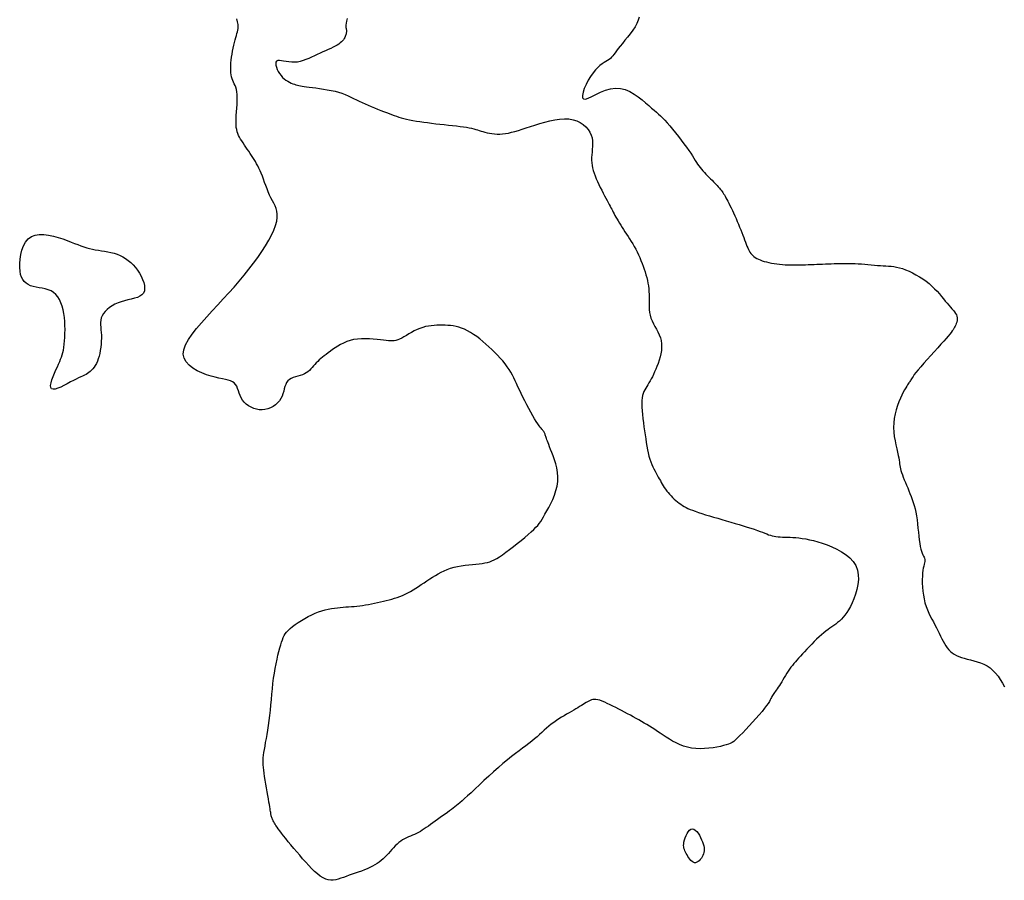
# Model space of a CAD drawing. Header units: millimetres. Extents: x 32690613 to 32693367, y 5343692 to 5344708.
# Tile 962 of 1009: x 32693182 to 32693203, y 5344597 to 5344615. Entities that reach past the tile are written whole.
import ezdxf

# ---------------------------------------------------------------- set-up
doc = ezdxf.new("R2010")
doc.units = ezdxf.units.MM
doc.header["$LTSCALE"] = 20
doc.layers.add('02-DGM_HL_491.00', color=62, linetype='Continuous')

msp = doc.modelspace()

# ---------------------------------------------------------------- linework, layer by layer
at = {"layer": '02-DGM_HL_491.00', "elevation": 491, "flags": 128}
for points in [[(32693188.809, 5344615.471), (32693188.796, 5344615.414), (32693188.787, 5344615.368), (32693188.783, 5344615.33), (32693188.782, 5344615.301), (32693188.783, 5344615.277), (32693188.786, 5344615.257), (32693188.79, 5344615.24), (32693188.793, 5344615.225), (32693188.795, 5344615.209), (32693188.795, 5344615.192), (32693188.795, 5344615.175), (32693188.792, 5344615.157), (32693188.789, 5344615.138), (32693188.784, 5344615.119), (32693188.777, 5344615.099), (32693188.768, 5344615.078), (32693188.757, 5344615.056), (32693188.744, 5344615.034), (32693188.729, 5344615.011), (32693188.71, 5344614.988), (32693188.687, 5344614.964), (32693188.66, 5344614.94), (32693188.629, 5344614.916), (32693188.592, 5344614.892), (32693188.55, 5344614.869), (32693188.504, 5344614.845), (32693188.453, 5344614.821), (32693188.398, 5344614.796), (32693188.341, 5344614.771), (32693188.282, 5344614.745), (32693188.221, 5344614.719), (32693188.16, 5344614.691), (32693188.098, 5344614.662), (32693188.037, 5344614.633), (32693187.975, 5344614.605), (32693187.914, 5344614.579), (32693187.852, 5344614.556), (32693187.79, 5344614.538), (32693187.728, 5344614.525), (32693187.666, 5344614.519), (32693187.603, 5344614.52), (32693187.542, 5344614.526), (32693187.483, 5344614.536), (32693187.428, 5344614.546), (32693187.379, 5344614.554), (32693187.336, 5344614.559), (32693187.301, 5344614.556), (32693187.276, 5344614.545), (32693187.261, 5344614.523), (32693187.256, 5344614.492), (32693187.259, 5344614.454), (32693187.27, 5344614.411), (32693187.288, 5344614.365), (32693187.312, 5344614.318), (32693187.34, 5344614.272), (32693187.371, 5344614.229), (32693187.405, 5344614.191), (32693187.441, 5344614.158), (32693187.478, 5344614.13), (32693187.516, 5344614.106), (32693187.554, 5344614.085), (32693187.591, 5344614.067), (32693187.628, 5344614.053), (32693187.662, 5344614.04), (32693187.695, 5344614.03), (32693187.727, 5344614.021), (32693187.76, 5344614.014), (32693187.796, 5344614.007), (32693187.834, 5344614.001), (32693187.878, 5344613.995), (32693187.929, 5344613.988), (32693187.987, 5344613.981), (32693188.054, 5344613.972), (32693188.129, 5344613.962), (32693188.209, 5344613.951), (32693188.293, 5344613.938), (32693188.379, 5344613.923), (32693188.464, 5344613.906), (32693188.547, 5344613.888), (32693188.625, 5344613.867), (32693188.698, 5344613.844), (32693188.766, 5344613.818), (32693188.831, 5344613.792), (32693188.892, 5344613.763), (32693188.952, 5344613.734), (32693189.012, 5344613.704), (32693189.072, 5344613.674), (32693189.134, 5344613.644), (32693189.2, 5344613.613), (32693189.267, 5344613.584), (32693189.336, 5344613.555), (32693189.405, 5344613.526), (32693189.473, 5344613.499), (32693189.54, 5344613.473), (32693189.604, 5344613.448), (32693189.666, 5344613.424), (32693189.723, 5344613.403), (32693189.777, 5344613.382), (32693189.83, 5344613.363), (32693189.881, 5344613.345), (32693189.934, 5344613.328), (32693189.987, 5344613.312), (32693190.044, 5344613.297), (32693190.105, 5344613.283), (32693190.17, 5344613.269), (32693190.241, 5344613.255), (32693190.316, 5344613.242), (32693190.394, 5344613.229), (32693190.476, 5344613.217), (32693190.561, 5344613.206), (32693190.649, 5344613.195), (32693190.739, 5344613.184), (32693190.83, 5344613.174), (32693190.922, 5344613.164), (32693191.013, 5344613.155), (32693191.102, 5344613.145), (32693191.187, 5344613.136), (32693191.268, 5344613.126), (32693191.342, 5344613.116), (32693191.409, 5344613.106), (32693191.468, 5344613.095), (32693191.52, 5344613.084), (32693191.566, 5344613.072), (32693191.608, 5344613.06), (32693191.647, 5344613.048), (32693191.685, 5344613.036), (32693191.724, 5344613.023), (32693191.765, 5344613.011), (32693191.809, 5344612.999), (32693191.856, 5344612.987), (32693191.906, 5344612.977), (32693191.959, 5344612.968), (32693192.014, 5344612.962), (32693192.072, 5344612.958), (32693192.132, 5344612.958), (32693192.193, 5344612.961), (32693192.256, 5344612.969), (32693192.322, 5344612.98), (32693192.39, 5344612.996), (32693192.462, 5344613.015), (32693192.538, 5344613.037), (32693192.619, 5344613.062), (32693192.706, 5344613.09), (32693192.798, 5344613.12), (32693192.898, 5344613.152), (32693193.002, 5344613.185), (32693193.11, 5344613.217), (32693193.219, 5344613.245), (32693193.328, 5344613.267), (32693193.434, 5344613.283), (32693193.538, 5344613.29), (32693193.635, 5344613.286), (32693193.726, 5344613.271), (32693193.808, 5344613.244), (32693193.883, 5344613.208), (32693193.949, 5344613.163), (32693194.007, 5344613.112), (32693194.055, 5344613.057), (32693194.093, 5344612.997), (32693194.121, 5344612.936), (32693194.14, 5344612.874), (32693194.15, 5344612.812), (32693194.153, 5344612.75), (32693194.15, 5344612.689), (32693194.145, 5344612.627), (32693194.139, 5344612.567), (32693194.133, 5344612.507), (32693194.129, 5344612.448), (32693194.128, 5344612.39), (32693194.132, 5344612.334), (32693194.14, 5344612.277), (32693194.151, 5344612.221), (32693194.166, 5344612.164), (32693194.184, 5344612.107), (32693194.205, 5344612.048), (32693194.23, 5344611.987), (32693194.258, 5344611.925), (32693194.288, 5344611.861), (32693194.319, 5344611.798), (32693194.351, 5344611.735), (32693194.383, 5344611.674), (32693194.414, 5344611.615), (32693194.443, 5344611.561), (32693194.469, 5344611.511), (32693194.493, 5344611.466), (32693194.514, 5344611.426), (32693194.533, 5344611.39), (32693194.55, 5344611.356), (32693194.567, 5344611.324), (32693194.583, 5344611.292), (32693194.6, 5344611.26), (32693194.619, 5344611.226), (32693194.639, 5344611.189), (32693194.661, 5344611.151), (32693194.685, 5344611.11), (32693194.71, 5344611.067), (32693194.737, 5344611.023), (32693194.765, 5344610.977), (32693194.795, 5344610.929), (32693194.825, 5344610.881), (32693194.857, 5344610.832), (32693194.89, 5344610.782), (32693194.924, 5344610.73), (32693194.958, 5344610.678), (32693194.991, 5344610.624), (32693195.025, 5344610.569), (32693195.058, 5344610.513), (32693195.09, 5344610.455), (32693195.121, 5344610.395), (32693195.15, 5344610.334), (32693195.179, 5344610.272), (32693195.205, 5344610.209), (32693195.231, 5344610.146), (32693195.254, 5344610.083), (32693195.276, 5344610.02), (32693195.296, 5344609.958), (32693195.314, 5344609.896), (32693195.33, 5344609.835), (32693195.344, 5344609.775), (32693195.356, 5344609.715), (32693195.366, 5344609.655), (32693195.373, 5344609.594), (32693195.378, 5344609.532), (32693195.381, 5344609.47), (32693195.382, 5344609.406), (32693195.382, 5344609.341), (32693195.381, 5344609.276), (32693195.382, 5344609.21), (32693195.385, 5344609.145), (32693195.392, 5344609.08), (32693195.403, 5344609.016), (32693195.421, 5344608.954), (32693195.445, 5344608.893), (32693195.474, 5344608.833), (32693195.506, 5344608.773), (32693195.54, 5344608.714), (32693195.572, 5344608.654), (32693195.602, 5344608.593), (32693195.626, 5344608.529), (32693195.644, 5344608.464), (32693195.653, 5344608.395), (32693195.654, 5344608.325), (32693195.648, 5344608.253), (32693195.636, 5344608.181), (32693195.619, 5344608.109), (32693195.599, 5344608.039), (32693195.577, 5344607.97), (32693195.552, 5344607.905), (32693195.527, 5344607.843), (32693195.502, 5344607.785), (32693195.477, 5344607.731), (32693195.452, 5344607.68), (32693195.427, 5344607.632), (32693195.402, 5344607.587), (32693195.377, 5344607.545), (32693195.353, 5344607.506), (32693195.33, 5344607.468), (32693195.308, 5344607.432), (32693195.287, 5344607.395), (32693195.269, 5344607.357), (32693195.253, 5344607.316), (32693195.239, 5344607.27), (32693195.23, 5344607.219), (32693195.224, 5344607.16), (32693195.222, 5344607.093), (32693195.224, 5344607.019), (32693195.229, 5344606.94), (32693195.237, 5344606.855), (32693195.247, 5344606.768), (32693195.258, 5344606.679), (32693195.27, 5344606.589), (32693195.282, 5344606.5), (32693195.295, 5344606.413), (32693195.307, 5344606.329), (32693195.319, 5344606.247), (32693195.332, 5344606.169), (32693195.346, 5344606.093), (32693195.361, 5344606.022), (32693195.378, 5344605.954), (32693195.396, 5344605.89), (32693195.417, 5344605.83), (32693195.439, 5344605.774), (32693195.462, 5344605.722), (32693195.486, 5344605.673), (32693195.511, 5344605.626), (32693195.535, 5344605.582), (32693195.559, 5344605.539), (32693195.582, 5344605.498), (32693195.604, 5344605.458), (32693195.626, 5344605.419), (32693195.647, 5344605.38), (32693195.668, 5344605.342), (32693195.69, 5344605.305), (32693195.713, 5344605.268), (32693195.738, 5344605.231), (32693195.765, 5344605.194), (32693195.794, 5344605.158), (32693195.826, 5344605.122), (32693195.859, 5344605.087), (32693195.894, 5344605.052), (32693195.93, 5344605.019), (32693195.966, 5344604.988), (32693196.002, 5344604.958), (32693196.038, 5344604.93), (32693196.073, 5344604.904), (32693196.109, 5344604.88), (32693196.146, 5344604.858), (32693196.185, 5344604.837), (32693196.227, 5344604.816), (32693196.275, 5344604.795), (32693196.327, 5344604.774), (32693196.387, 5344604.752), (32693196.454, 5344604.729), (32693196.528, 5344604.704), (32693196.608, 5344604.679), (32693196.693, 5344604.653), (32693196.782, 5344604.627), (32693196.874, 5344604.6), (32693196.968, 5344604.572), (32693197.062, 5344604.545), (32693197.157, 5344604.517), (32693197.251, 5344604.49), (32693197.343, 5344604.463), (32693197.432, 5344604.436), (32693197.516, 5344604.41), (32693197.596, 5344604.385), (32693197.67, 5344604.361), (32693197.738, 5344604.337), (32693197.797, 5344604.316), (32693197.85, 5344604.295), (32693197.898, 5344604.276), (32693197.942, 5344604.259), (32693197.983, 5344604.244), (32693198.022, 5344604.23), (32693198.061, 5344604.219), (32693198.101, 5344604.21), (32693198.143, 5344604.203), (32693198.188, 5344604.199), (32693198.235, 5344604.195), (32693198.284, 5344604.193), (32693198.337, 5344604.191), (32693198.392, 5344604.19), (32693198.45, 5344604.187), (32693198.511, 5344604.184), (32693198.575, 5344604.18), (32693198.643, 5344604.173), (32693198.715, 5344604.164), (32693198.792, 5344604.151), (32693198.873, 5344604.135), (32693198.959, 5344604.115), (32693199.051, 5344604.09), (32693199.15, 5344604.059), (32693199.254, 5344604.022), (32693199.361, 5344603.979), (32693199.468, 5344603.93), (32693199.571, 5344603.873), (32693199.667, 5344603.809), (32693199.753, 5344603.738), (32693199.825, 5344603.658), (32693199.88, 5344603.571), (32693199.916, 5344603.475), (32693199.933, 5344603.372), (32693199.935, 5344603.266), (32693199.924, 5344603.159), (32693199.903, 5344603.052), (32693199.873, 5344602.949), (32693199.839, 5344602.851), (32693199.801, 5344602.761), (32693199.762, 5344602.681), (32693199.723, 5344602.611), (32693199.684, 5344602.549), (32693199.644, 5344602.495), (32693199.605, 5344602.447), (32693199.565, 5344602.404), (32693199.524, 5344602.366), (32693199.484, 5344602.332), (32693199.443, 5344602.3), (32693199.403, 5344602.27), (32693199.361, 5344602.241), (32693199.318, 5344602.211), (32693199.275, 5344602.18), (32693199.229, 5344602.146), (32693199.182, 5344602.109), (32693199.133, 5344602.068), (32693199.081, 5344602.022), (32693199.028, 5344601.972), (32693198.974, 5344601.918), (32693198.92, 5344601.863), (32693198.867, 5344601.808), (32693198.815, 5344601.753), (32693198.765, 5344601.699), (32693198.718, 5344601.649), (32693198.675, 5344601.602), (32693198.635, 5344601.558), (32693198.598, 5344601.517), (32693198.564, 5344601.478), (32693198.531, 5344601.439), (32693198.499, 5344601.4), (32693198.469, 5344601.36), (32693198.439, 5344601.318), (32693198.41, 5344601.274), (32693198.381, 5344601.228), (32693198.352, 5344601.182), (32693198.323, 5344601.135), (32693198.295, 5344601.088), (32693198.268, 5344601.044), (32693198.242, 5344601.001), (32693198.217, 5344600.962), (32693198.193, 5344600.926), (32693198.17, 5344600.894), (32693198.149, 5344600.865), (32693198.129, 5344600.839), (32693198.111, 5344600.814), (32693198.094, 5344600.791), (32693198.08, 5344600.769), (32693198.067, 5344600.748), (32693198.056, 5344600.726), (32693198.046, 5344600.703), (32693198.034, 5344600.678), (32693198.019, 5344600.649), (32693197.999, 5344600.615), (32693197.973, 5344600.574), (32693197.939, 5344600.526), (32693197.894, 5344600.468), (32693197.839, 5344600.401), (32693197.775, 5344600.327), (32693197.705, 5344600.247), (32693197.632, 5344600.165), (32693197.558, 5344600.084), (32693197.485, 5344600.007), (32693197.418, 5344599.936), (32693197.358, 5344599.873), (32693197.306, 5344599.822), (32693197.263, 5344599.781), (32693197.224, 5344599.748), (32693197.187, 5344599.722), (32693197.149, 5344599.702), (32693197.107, 5344599.685), (32693197.06, 5344599.67), (32693197.003, 5344599.655), (32693196.936, 5344599.64), (32693196.859, 5344599.625), (32693196.774, 5344599.61), (32693196.683, 5344599.599), (32693196.589, 5344599.591), (32693196.493, 5344599.588), (32693196.397, 5344599.591), (32693196.303, 5344599.601), (32693196.214, 5344599.62), (32693196.128, 5344599.646), (32693196.046, 5344599.678), (32693195.968, 5344599.715), (32693195.893, 5344599.756), (32693195.822, 5344599.798), (32693195.753, 5344599.841), (32693195.688, 5344599.884), (32693195.625, 5344599.926), (32693195.564, 5344599.965), (32693195.505, 5344600.004), (32693195.447, 5344600.041), (32693195.39, 5344600.077), (32693195.333, 5344600.112), (32693195.276, 5344600.147), (32693195.217, 5344600.182), (32693195.158, 5344600.216), (32693195.098, 5344600.249), (32693195.036, 5344600.283), (32693194.974, 5344600.317), (32693194.911, 5344600.35), (32693194.848, 5344600.384), (32693194.784, 5344600.417), (32693194.72, 5344600.45), (32693194.657, 5344600.483), (32693194.594, 5344600.516), (32693194.532, 5344600.546), (32693194.472, 5344600.575), (32693194.415, 5344600.601), (32693194.361, 5344600.623), (32693194.311, 5344600.641), (32693194.265, 5344600.653), (32693194.225, 5344600.66), (32693194.188, 5344600.662), (32693194.155, 5344600.658), (32693194.125, 5344600.651), (32693194.096, 5344600.64), (32693194.068, 5344600.626), (32693194.04, 5344600.61), (32693194.01, 5344600.591), (32693193.978, 5344600.572), (32693193.945, 5344600.551), (32693193.909, 5344600.528), (32693193.87, 5344600.505), (32693193.829, 5344600.48), (32693193.786, 5344600.454), (32693193.74, 5344600.427), (32693193.691, 5344600.398), (32693193.64, 5344600.369), (32693193.587, 5344600.338), (32693193.531, 5344600.306), (32693193.475, 5344600.272), (32693193.419, 5344600.237), (32693193.363, 5344600.2), (32693193.307, 5344600.162), (32693193.253, 5344600.122), (32693193.201, 5344600.08), (32693193.15, 5344600.036), (32693193.099, 5344599.991), (32693193.049, 5344599.944), (32693192.997, 5344599.897), (32693192.944, 5344599.849), (32693192.888, 5344599.8), (32693192.83, 5344599.751), (32693192.767, 5344599.701), (32693192.7, 5344599.65), (32693192.629, 5344599.598), (32693192.554, 5344599.542), (32693192.474, 5344599.481), (32693192.388, 5344599.416), (32693192.298, 5344599.344), (32693192.202, 5344599.265), (32693192.102, 5344599.179), (32693191.997, 5344599.086), (32693191.892, 5344598.991), (32693191.788, 5344598.895), (32693191.688, 5344598.802), (32693191.594, 5344598.713), (32693191.507, 5344598.632), (32693191.431, 5344598.561), (32693191.366, 5344598.502), (32693191.312, 5344598.453), (32693191.266, 5344598.413), (32693191.226, 5344598.379), (32693191.189, 5344598.35), (32693191.155, 5344598.323), (32693191.119, 5344598.297), (32693191.081, 5344598.269), (32693191.038, 5344598.238), (32693190.991, 5344598.204), (32693190.94, 5344598.168), (32693190.888, 5344598.13), (32693190.834, 5344598.091), (32693190.78, 5344598.052), (32693190.727, 5344598.013), (32693190.675, 5344597.975), (32693190.626, 5344597.94), (32693190.578, 5344597.906), (32693190.533, 5344597.874), (32693190.489, 5344597.844), (32693190.445, 5344597.816), (32693190.403, 5344597.79), (32693190.36, 5344597.766), (32693190.318, 5344597.744), (32693190.275, 5344597.724), (32693190.231, 5344597.706), (32693190.188, 5344597.688), (32693190.144, 5344597.67), (32693190.101, 5344597.651), (32693190.058, 5344597.63), (32693190.016, 5344597.606), (32693189.975, 5344597.579), (32693189.935, 5344597.548), (32693189.896, 5344597.513), (32693189.858, 5344597.475), (32693189.82, 5344597.435), (32693189.782, 5344597.393), (32693189.745, 5344597.352), (32693189.707, 5344597.31), (32693189.669, 5344597.269), (32693189.631, 5344597.23), (32693189.591, 5344597.193), (32693189.55, 5344597.157), (32693189.507, 5344597.123), (32693189.462, 5344597.091), (32693189.413, 5344597.06), (32693189.362, 5344597.031), (32693189.307, 5344597.003), (32693189.247, 5344596.976), (32693189.185, 5344596.951), (32693189.12, 5344596.926), (32693189.053, 5344596.903), (32693188.986, 5344596.88), (32693188.92, 5344596.857), (32693188.854, 5344596.835), (32693188.791, 5344596.812), (32693188.731, 5344596.79), (32693188.673, 5344596.769), (32693188.618, 5344596.75), (32693188.563, 5344596.736), (32693188.509, 5344596.728), (32693188.455, 5344596.726), (32693188.4, 5344596.733), (32693188.343, 5344596.751), (32693188.285, 5344596.779), (32693188.225, 5344596.818), (32693188.164, 5344596.865), (32693188.101, 5344596.921), (32693188.037, 5344596.983), (32693187.973, 5344597.05), (32693187.908, 5344597.121), (32693187.842, 5344597.195), (32693187.777, 5344597.27), (32693187.712, 5344597.346), (32693187.649, 5344597.421), (32693187.588, 5344597.495), (32693187.53, 5344597.566), (32693187.476, 5344597.633), (32693187.427, 5344597.695), (32693187.383, 5344597.752), (32693187.345, 5344597.802), (32693187.312, 5344597.845), (32693187.284, 5344597.883), (32693187.261, 5344597.916), (32693187.242, 5344597.946), (32693187.226, 5344597.971), (32693187.212, 5344597.995), (32693187.201, 5344598.016), (32693187.191, 5344598.036), (32693187.183, 5344598.054), (32693187.176, 5344598.073), (32693187.17, 5344598.09), (32693187.165, 5344598.107), (32693187.16, 5344598.125), (32693187.156, 5344598.142), (32693187.153, 5344598.16), (32693187.15, 5344598.178), (32693187.146, 5344598.199), (32693187.143, 5344598.223), (32693187.138, 5344598.25), (32693187.133, 5344598.284), (32693187.127, 5344598.324), (32693187.119, 5344598.372), (32693187.109, 5344598.429), (32693187.098, 5344598.496), (32693187.084, 5344598.571), (32693187.07, 5344598.651), (32693187.056, 5344598.735), (32693187.041, 5344598.82), (32693187.027, 5344598.903), (32693187.014, 5344598.983), (32693187.003, 5344599.056), (32693186.994, 5344599.122), (32693186.987, 5344599.181), (32693186.983, 5344599.236), (32693186.981, 5344599.287), (32693186.981, 5344599.338), (32693186.984, 5344599.39), (32693186.99, 5344599.445), (32693186.998, 5344599.505), (32693187.009, 5344599.571), (32693187.023, 5344599.644), (32693187.037, 5344599.723), (32693187.053, 5344599.808), (32693187.07, 5344599.898), (32693187.086, 5344599.994), (32693187.102, 5344600.095), (32693187.116, 5344600.201), (32693187.129, 5344600.31), (32693187.141, 5344600.424), (32693187.151, 5344600.539), (32693187.162, 5344600.656), (32693187.172, 5344600.774), (32693187.184, 5344600.891), (32693187.196, 5344601.007), (32693187.21, 5344601.12), (32693187.227, 5344601.23), (32693187.245, 5344601.336), (32693187.264, 5344601.437), (32693187.284, 5344601.533), (32693187.305, 5344601.623), (32693187.325, 5344601.706), (32693187.345, 5344601.782), (32693187.364, 5344601.849), (32693187.382, 5344601.908), (32693187.4, 5344601.96), (32693187.418, 5344602.006), (32693187.44, 5344602.048), (32693187.464, 5344602.087), (32693187.494, 5344602.125), (32693187.53, 5344602.162), (32693187.573, 5344602.202), (32693187.624, 5344602.244), (32693187.682, 5344602.288), (32693187.747, 5344602.333), (32693187.816, 5344602.378), (32693187.888, 5344602.422), (32693187.963, 5344602.464), (32693188.039, 5344602.502), (32693188.114, 5344602.536), (32693188.188, 5344602.565), (32693188.26, 5344602.589), (32693188.33, 5344602.608), (32693188.399, 5344602.624), (32693188.467, 5344602.636), (32693188.532, 5344602.646), (32693188.597, 5344602.654), (32693188.66, 5344602.661), (32693188.722, 5344602.666), (32693188.782, 5344602.671), (32693188.842, 5344602.675), (32693188.902, 5344602.68), (32693188.962, 5344602.685), (32693189.022, 5344602.691), (32693189.083, 5344602.697), (32693189.145, 5344602.705), (32693189.209, 5344602.715), (32693189.273, 5344602.726), (32693189.339, 5344602.738), (32693189.404, 5344602.752), (32693189.47, 5344602.766), (32693189.535, 5344602.781), (32693189.599, 5344602.796), (32693189.661, 5344602.812), (32693189.723, 5344602.827), (32693189.782, 5344602.844), (32693189.841, 5344602.861), (32693189.899, 5344602.88), (32693189.956, 5344602.9), (32693190.013, 5344602.923), (32693190.07, 5344602.948), (32693190.128, 5344602.976), (32693190.186, 5344603.008), (32693190.245, 5344603.043), (32693190.304, 5344603.08), (32693190.364, 5344603.119), (32693190.424, 5344603.159), (32693190.485, 5344603.199), (32693190.546, 5344603.24), (32693190.607, 5344603.28), (32693190.668, 5344603.32), (32693190.73, 5344603.358), (32693190.792, 5344603.394), (32693190.856, 5344603.428), (32693190.922, 5344603.459), (32693190.99, 5344603.488), (32693191.062, 5344603.513), (32693191.136, 5344603.535), (32693191.214, 5344603.552), (32693191.295, 5344603.567), (32693191.376, 5344603.579), (32693191.457, 5344603.588), (32693191.537, 5344603.596), (32693191.613, 5344603.604), (32693191.684, 5344603.611), (32693191.75, 5344603.619), (32693191.809, 5344603.629), (32693191.863, 5344603.64), (32693191.913, 5344603.655), (32693191.962, 5344603.673), (32693192.012, 5344603.697), (32693192.065, 5344603.726), (32693192.124, 5344603.763), (32693192.189, 5344603.807), (32693192.263, 5344603.86), (32693192.343, 5344603.919), (32693192.427, 5344603.984), (32693192.513, 5344604.051), (32693192.597, 5344604.118), (32693192.678, 5344604.185), (32693192.753, 5344604.248), (32693192.818, 5344604.306), (32693192.874, 5344604.357), (32693192.919, 5344604.404), (32693192.958, 5344604.447), (32693192.991, 5344604.489), (32693193.022, 5344604.532), (32693193.051, 5344604.579), (32693193.082, 5344604.631), (32693193.116, 5344604.691), (32693193.155, 5344604.759), (32693193.197, 5344604.836), (32693193.241, 5344604.92), (32693193.283, 5344605.01), (32693193.321, 5344605.104), (32693193.354, 5344605.202), (32693193.378, 5344605.302), (32693193.393, 5344605.402), (32693193.396, 5344605.502), (32693193.388, 5344605.6), (32693193.372, 5344605.696), (32693193.349, 5344605.788), (32693193.323, 5344605.875), (32693193.294, 5344605.956), (32693193.266, 5344606.031), (32693193.239, 5344606.097), (32693193.217, 5344606.154), (32693193.198, 5344606.203), (32693193.182, 5344606.244), (32693193.169, 5344606.28), (32693193.158, 5344606.31), (32693193.149, 5344606.335), (32693193.142, 5344606.358), (32693193.135, 5344606.378), (32693193.129, 5344606.396), (32693193.123, 5344606.414), (32693193.117, 5344606.43), (32693193.111, 5344606.445), (32693193.105, 5344606.459), (32693193.098, 5344606.473), (32693193.09, 5344606.486), (32693193.081, 5344606.498), (32693193.071, 5344606.51), (32693193.059, 5344606.523), (32693193.045, 5344606.539), (32693193.029, 5344606.559), (32693193.009, 5344606.583), (32693192.986, 5344606.615), (32693192.959, 5344606.654), (32693192.927, 5344606.703), (32693192.89, 5344606.763), (32693192.85, 5344606.831), (32693192.808, 5344606.906), (32693192.763, 5344606.986), (32693192.719, 5344607.069), (32693192.675, 5344607.153), (32693192.633, 5344607.236), (32693192.594, 5344607.316), (32693192.56, 5344607.391), (32693192.528, 5344607.462), (32693192.498, 5344607.529), (32693192.469, 5344607.593), (32693192.44, 5344607.655), (32693192.409, 5344607.716), (32693192.376, 5344607.776), (32693192.338, 5344607.837), (32693192.296, 5344607.898), (32693192.249, 5344607.961), (32693192.197, 5344608.023), (32693192.143, 5344608.086), (32693192.085, 5344608.148), (32693192.024, 5344608.21), (32693191.961, 5344608.272), (32693191.897, 5344608.332), (32693191.831, 5344608.391), (32693191.764, 5344608.447), (32693191.697, 5344608.502), (32693191.629, 5344608.553), (32693191.562, 5344608.6), (32693191.495, 5344608.642), (32693191.43, 5344608.68), (32693191.365, 5344608.712), (32693191.302, 5344608.737), (32693191.241, 5344608.758), (32693191.18, 5344608.773), (32693191.121, 5344608.784), (32693191.061, 5344608.791), (32693191.003, 5344608.796), (32693190.943, 5344608.798), (32693190.884, 5344608.799), (32693190.824, 5344608.799), (32693190.763, 5344608.798), (32693190.702, 5344608.795), (32693190.641, 5344608.789), (32693190.579, 5344608.781), (32693190.517, 5344608.769), (32693190.456, 5344608.753), (32693190.394, 5344608.732), (32693190.332, 5344608.706), (32693190.272, 5344608.677), (32693190.212, 5344608.645), (32693190.155, 5344608.612), (32693190.099, 5344608.579), (32693190.047, 5344608.549), (32693189.998, 5344608.521), (32693189.953, 5344608.498), (32693189.912, 5344608.48), (32693189.873, 5344608.468), (32693189.836, 5344608.46), (32693189.798, 5344608.457), (32693189.757, 5344608.457), (32693189.713, 5344608.46), (32693189.662, 5344608.466), (32693189.603, 5344608.473), (32693189.536, 5344608.481), (32693189.461, 5344608.49), (32693189.38, 5344608.498), (32693189.296, 5344608.503), (32693189.209, 5344608.506), (32693189.121, 5344608.505), (32693189.035, 5344608.499), (32693188.952, 5344608.487), (32693188.874, 5344608.468), (32693188.801, 5344608.443), (32693188.732, 5344608.413), (32693188.667, 5344608.379), (32693188.606, 5344608.344), (32693188.549, 5344608.307), (32693188.495, 5344608.269), (32693188.445, 5344608.233), (32693188.398, 5344608.199), (32693188.354, 5344608.166), (32693188.312, 5344608.135), (32693188.273, 5344608.105), (32693188.236, 5344608.075), (32693188.202, 5344608.045), (32693188.169, 5344608.014), (32693188.138, 5344607.982), (32693188.109, 5344607.949), (32693188.08, 5344607.915), (32693188.052, 5344607.881), (32693188.022, 5344607.848), (32693187.991, 5344607.817), (32693187.958, 5344607.787), (32693187.921, 5344607.761), (32693187.881, 5344607.739), (32693187.836, 5344607.72), (32693187.787, 5344607.705), (32693187.737, 5344607.691), (32693187.687, 5344607.677), (32693187.639, 5344607.661), (32693187.594, 5344607.643), (32693187.553, 5344607.62), (32693187.52, 5344607.591), (32693187.493, 5344607.555), (32693187.473, 5344607.513), (32693187.457, 5344607.466), (32693187.443, 5344607.415), (32693187.429, 5344607.362), (32693187.413, 5344607.309), (32693187.394, 5344607.255), (32693187.368, 5344607.204), (32693187.335, 5344607.155), (32693187.295, 5344607.11), (32693187.248, 5344607.07), (32693187.197, 5344607.035), (32693187.142, 5344607.006), (32693187.083, 5344606.983), (32693187.022, 5344606.968), (32693186.96, 5344606.962), (32693186.898, 5344606.963), (32693186.836, 5344606.974), (32693186.776, 5344606.991), (32693186.718, 5344607.016), (32693186.665, 5344607.047), (32693186.615, 5344607.084), (32693186.572, 5344607.125), (32693186.535, 5344607.171), (32693186.506, 5344607.221), (32693186.482, 5344607.272), (32693186.462, 5344607.325), (32693186.444, 5344607.376), (32693186.426, 5344607.426), (32693186.406, 5344607.471), (32693186.383, 5344607.512), (32693186.354, 5344607.545), (32693186.318, 5344607.572), (32693186.274, 5344607.592), (32693186.222, 5344607.608), (32693186.163, 5344607.621), (32693186.096, 5344607.635), (32693186.021, 5344607.65), (32693185.938, 5344607.668), (32693185.848, 5344607.692), (32693185.749, 5344607.724), (32693185.648, 5344607.763), (32693185.548, 5344607.81), (32693185.455, 5344607.865), (32693185.373, 5344607.928), (32693185.308, 5344608), (32693185.264, 5344608.08), (32693185.245, 5344608.169), (32693185.256, 5344608.267), (32693185.295, 5344608.373), (32693185.356, 5344608.486), (32693185.437, 5344608.604), (32693185.533, 5344608.727), (32693185.641, 5344608.853), (32693185.756, 5344608.982), (32693185.876, 5344609.111), (32693185.995, 5344609.241), (32693186.115, 5344609.371), (32693186.232, 5344609.501), (32693186.348, 5344609.63), (32693186.46, 5344609.76), (32693186.569, 5344609.889), (32693186.674, 5344610.018), (32693186.773, 5344610.147), (32693186.867, 5344610.276), (32693186.954, 5344610.403), (32693187.032, 5344610.527), (32693187.103, 5344610.647), (32693187.163, 5344610.762), (32693187.213, 5344610.87), (32693187.251, 5344610.97), (32693187.277, 5344611.06), (32693187.289, 5344611.141), (32693187.29, 5344611.213), (32693187.281, 5344611.278), (32693187.264, 5344611.338), (32693187.241, 5344611.396), (32693187.214, 5344611.452), (32693187.184, 5344611.508), (32693187.153, 5344611.568), (32693187.124, 5344611.631), (32693187.095, 5344611.698), (32693187.068, 5344611.767), (32693187.041, 5344611.837), (32693187.015, 5344611.907), (32693186.99, 5344611.975), (32693186.965, 5344612.041), (32693186.94, 5344612.104), (32693186.916, 5344612.161), (32693186.891, 5344612.215), (32693186.866, 5344612.265), (32693186.84, 5344612.313), (32693186.814, 5344612.359), (32693186.787, 5344612.403), (32693186.759, 5344612.447), (32693186.73, 5344612.492), (32693186.7, 5344612.537), (32693186.668, 5344612.583), (32693186.637, 5344612.629), (32693186.605, 5344612.674), (32693186.575, 5344612.72), (32693186.545, 5344612.764), (32693186.517, 5344612.808), (32693186.492, 5344612.849), (32693186.469, 5344612.889), (32693186.449, 5344612.929), (32693186.431, 5344612.968), (32693186.417, 5344613.01), (32693186.406, 5344613.055), (32693186.398, 5344613.104), (32693186.393, 5344613.158), (32693186.392, 5344613.22), (32693186.393, 5344613.289), (32693186.398, 5344613.364), (32693186.403, 5344613.443), (32693186.409, 5344613.523), (32693186.414, 5344613.604), (32693186.418, 5344613.682), (32693186.419, 5344613.755), (32693186.417, 5344613.821), (32693186.41, 5344613.879), (32693186.399, 5344613.93), (32693186.386, 5344613.975), (32693186.37, 5344614.015), (32693186.354, 5344614.053), (32693186.338, 5344614.089), (32693186.322, 5344614.124), (32693186.308, 5344614.162), (32693186.297, 5344614.202), (32693186.288, 5344614.244), (32693186.282, 5344614.29), (32693186.279, 5344614.339), (32693186.277, 5344614.391), (32693186.279, 5344614.446), (32693186.282, 5344614.504), (32693186.288, 5344614.565), (32693186.296, 5344614.629), (32693186.306, 5344614.695), (32693186.317, 5344614.762), (32693186.33, 5344614.828), (32693186.344, 5344614.892), (32693186.358, 5344614.953), (32693186.372, 5344615.009), (32693186.387, 5344615.06), (32693186.401, 5344615.103), (32693186.413, 5344615.142), (32693186.424, 5344615.179), (32693186.433, 5344615.215), (32693186.438, 5344615.252), (32693186.439, 5344615.294), (32693186.436, 5344615.343), (32693186.427, 5344615.4), (32693186.412, 5344615.467)], [(32693195.163, 5344615.499), (32693195.147, 5344615.434), (32693195.118, 5344615.364), (32693195.077, 5344615.291), (32693195.028, 5344615.216), (32693194.973, 5344615.141), (32693194.914, 5344615.068), (32693194.856, 5344614.997), (32693194.8, 5344614.93), (32693194.75, 5344614.87), (32693194.708, 5344614.816), (32693194.672, 5344614.768), (32693194.642, 5344614.727), (32693194.615, 5344614.691), (32693194.59, 5344614.659), (32693194.565, 5344614.63), (32693194.54, 5344614.605), (32693194.511, 5344614.582), (32693194.479, 5344614.561), (32693194.442, 5344614.539), (32693194.402, 5344614.514), (32693194.359, 5344614.486), (32693194.312, 5344614.451), (32693194.264, 5344614.408), (32693194.213, 5344614.356), (32693194.161, 5344614.291), (32693194.108, 5344614.213), (32693194.057, 5344614.127), (32693194.011, 5344614.037), (32693193.972, 5344613.949), (32693193.944, 5344613.868), (32693193.929, 5344613.8), (32693193.931, 5344613.749), (32693193.952, 5344613.722), (32693193.994, 5344613.72), (32693194.056, 5344613.741), (32693194.134, 5344613.777), (32693194.224, 5344613.821), (32693194.324, 5344613.868), (32693194.431, 5344613.911), (32693194.541, 5344613.943), (32693194.651, 5344613.958), (32693194.759, 5344613.951), (32693194.863, 5344613.924), (32693194.963, 5344613.882), (32693195.058, 5344613.829), (32693195.147, 5344613.767), (32693195.23, 5344613.702), (32693195.306, 5344613.638), (32693195.375, 5344613.577), (32693195.436, 5344613.524), (32693195.491, 5344613.477), (32693195.54, 5344613.434), (32693195.587, 5344613.393), (32693195.632, 5344613.351), (32693195.678, 5344613.306), (32693195.726, 5344613.257), (32693195.777, 5344613.201), (32693195.833, 5344613.136), (32693195.893, 5344613.065), (32693195.955, 5344612.988), (32693196.018, 5344612.908), (32693196.08, 5344612.828), (32693196.14, 5344612.748), (32693196.195, 5344612.673), (32693196.245, 5344612.602), (32693196.288, 5344612.539), (32693196.325, 5344612.482), (32693196.357, 5344612.431), (32693196.386, 5344612.385), (32693196.412, 5344612.342), (32693196.438, 5344612.302), (32693196.463, 5344612.265), (32693196.491, 5344612.228), (32693196.52, 5344612.192), (32693196.552, 5344612.156), (32693196.585, 5344612.12), (32693196.619, 5344612.085), (32693196.653, 5344612.05), (32693196.688, 5344612.016), (32693196.721, 5344611.984), (32693196.753, 5344611.952), (32693196.784, 5344611.921), (32693196.812, 5344611.892), (32693196.839, 5344611.863), (32693196.864, 5344611.836), (32693196.888, 5344611.809), (32693196.91, 5344611.783), (32693196.931, 5344611.758), (32693196.95, 5344611.734), (32693196.969, 5344611.709), (32693196.986, 5344611.685), (32693197.003, 5344611.66), (32693197.02, 5344611.633), (32693197.037, 5344611.605), (32693197.055, 5344611.573), (32693197.074, 5344611.538), (32693197.095, 5344611.498), (32693197.118, 5344611.454), (32693197.142, 5344611.406), (32693197.167, 5344611.353), (32693197.193, 5344611.298), (32693197.22, 5344611.241), (32693197.247, 5344611.181), (32693197.274, 5344611.12), (32693197.3, 5344611.059), (32693197.326, 5344610.997), (32693197.351, 5344610.936), (32693197.375, 5344610.876), (32693197.398, 5344610.818), (32693197.42, 5344610.761), (32693197.441, 5344610.707), (32693197.461, 5344610.655), (32693197.479, 5344610.607), (32693197.496, 5344610.563), (32693197.511, 5344610.522), (32693197.527, 5344610.485), (32693197.542, 5344610.45), (32693197.558, 5344610.418), (32693197.575, 5344610.389), (32693197.594, 5344610.362), (32693197.614, 5344610.337), (32693197.638, 5344610.314), (32693197.663, 5344610.292), (32693197.692, 5344610.272), (32693197.724, 5344610.253), (32693197.759, 5344610.235), (32693197.797, 5344610.219), (32693197.839, 5344610.204), (32693197.884, 5344610.189), (32693197.934, 5344610.176), (32693197.986, 5344610.164), (32693198.042, 5344610.153), (32693198.1, 5344610.142), (32693198.16, 5344610.134), (32693198.221, 5344610.126), (32693198.283, 5344610.12), (32693198.346, 5344610.116), (32693198.409, 5344610.113), (32693198.471, 5344610.111), (32693198.534, 5344610.11), (32693198.596, 5344610.111), (32693198.659, 5344610.112), (32693198.721, 5344610.114), (32693198.784, 5344610.116), (32693198.846, 5344610.118), (32693198.909, 5344610.121), (32693198.971, 5344610.123), (32693199.034, 5344610.126), (32693199.096, 5344610.128), (32693199.158, 5344610.131), (32693199.221, 5344610.133), (32693199.283, 5344610.136), (32693199.346, 5344610.138), (32693199.408, 5344610.14), (32693199.471, 5344610.143), (32693199.534, 5344610.144), (32693199.598, 5344610.146), (32693199.662, 5344610.146), (32693199.728, 5344610.146), (32693199.795, 5344610.144), (32693199.863, 5344610.142), (32693199.932, 5344610.137), (32693200.003, 5344610.132), (32693200.074, 5344610.126), (32693200.145, 5344610.119), (32693200.215, 5344610.113), (32693200.284, 5344610.106), (32693200.351, 5344610.101), (32693200.415, 5344610.096), (32693200.476, 5344610.093), (32693200.535, 5344610.09), (32693200.593, 5344610.087), (32693200.65, 5344610.083), (32693200.708, 5344610.076), (32693200.768, 5344610.066), (32693200.83, 5344610.051), (32693200.896, 5344610.032), (32693200.965, 5344610.006), (32693201.038, 5344609.976), (32693201.113, 5344609.94), (32693201.188, 5344609.899), (32693201.264, 5344609.855), (32693201.337, 5344609.807), (32693201.408, 5344609.757), (32693201.475, 5344609.704), (32693201.538, 5344609.65), (32693201.595, 5344609.594), (32693201.648, 5344609.538), (32693201.698, 5344609.482), (32693201.744, 5344609.428), (32693201.787, 5344609.375), (32693201.828, 5344609.325), (32693201.867, 5344609.277), (32693201.905, 5344609.234), (32693201.94, 5344609.194), (32693201.973, 5344609.156), (32693202.003, 5344609.121), (32693202.029, 5344609.088), (32693202.051, 5344609.056), (32693202.068, 5344609.025), (32693202.08, 5344608.994), (32693202.086, 5344608.963), (32693202.087, 5344608.932), (32693202.084, 5344608.901), (32693202.077, 5344608.87), (32693202.067, 5344608.84), (32693202.055, 5344608.811), (32693202.041, 5344608.783), (32693202.027, 5344608.756), (32693202.012, 5344608.729), (32693201.996, 5344608.703), (32693201.977, 5344608.675), (32693201.954, 5344608.643), (32693201.926, 5344608.607), (32693201.891, 5344608.564), (32693201.848, 5344608.514), (32693201.795, 5344608.455), (32693201.733, 5344608.385), (32693201.663, 5344608.307), (32693201.588, 5344608.224), (32693201.511, 5344608.139), (32693201.434, 5344608.053), (32693201.361, 5344607.971), (32693201.294, 5344607.895), (32693201.236, 5344607.828), (32693201.189, 5344607.772), (32693201.153, 5344607.725), (32693201.125, 5344607.688), (32693201.105, 5344607.657), (32693201.089, 5344607.632), (32693201.077, 5344607.612), (32693201.068, 5344607.594), (32693201.058, 5344607.578), (32693201.048, 5344607.562), (32693201.036, 5344607.544), (32693201.022, 5344607.524), (32693201.006, 5344607.5), (32693200.987, 5344607.471), (32693200.966, 5344607.436), (32693200.942, 5344607.394), (32693200.914, 5344607.343), (32693200.884, 5344607.282), (32693200.851, 5344607.213), (32693200.818, 5344607.136), (32693200.787, 5344607.052), (32693200.758, 5344606.963), (32693200.734, 5344606.87), (32693200.715, 5344606.773), (32693200.704, 5344606.675), (32693200.702, 5344606.575), (32693200.707, 5344606.476), (32693200.718, 5344606.379), (32693200.734, 5344606.285), (32693200.751, 5344606.195), (32693200.77, 5344606.112), (32693200.788, 5344606.036), (32693200.803, 5344605.969), (32693200.814, 5344605.912), (32693200.822, 5344605.863), (32693200.829, 5344605.821), (32693200.833, 5344605.783), (32693200.838, 5344605.748), (32693200.844, 5344605.713), (32693200.851, 5344605.677), (32693200.862, 5344605.638), (32693200.875, 5344605.595), (32693200.893, 5344605.546), (32693200.912, 5344605.495), (32693200.935, 5344605.44), (32693200.958, 5344605.382), (32693200.983, 5344605.322), (32693201.009, 5344605.262), (32693201.034, 5344605.2), (32693201.059, 5344605.138), (32693201.084, 5344605.076), (32693201.107, 5344605.012), (32693201.129, 5344604.947), (32693201.15, 5344604.878), (32693201.169, 5344604.807), (32693201.185, 5344604.731), (32693201.2, 5344604.651), (32693201.213, 5344604.565), (32693201.224, 5344604.477), (32693201.233, 5344604.387), (32693201.242, 5344604.298), (32693201.251, 5344604.211), (32693201.26, 5344604.129), (32693201.27, 5344604.054), (32693201.282, 5344603.987), (32693201.296, 5344603.93), (32693201.311, 5344603.882), (32693201.326, 5344603.842), (32693201.342, 5344603.808), (32693201.356, 5344603.779), (32693201.368, 5344603.753), (32693201.377, 5344603.73), (32693201.382, 5344603.707), (32693201.383, 5344603.684), (32693201.38, 5344603.659), (32693201.374, 5344603.631), (32693201.366, 5344603.599), (32693201.357, 5344603.562), (32693201.348, 5344603.519), (32693201.339, 5344603.469), (32693201.332, 5344603.41), (32693201.328, 5344603.343), (32693201.326, 5344603.269), (32693201.327, 5344603.188), (32693201.331, 5344603.104), (32693201.339, 5344603.017), (32693201.35, 5344602.93), (32693201.366, 5344602.845), (32693201.385, 5344602.762), (32693201.409, 5344602.684), (32693201.437, 5344602.61), (32693201.468, 5344602.54), (32693201.5, 5344602.473), (32693201.534, 5344602.408), (32693201.568, 5344602.345), (32693201.602, 5344602.283), (32693201.634, 5344602.221), (32693201.665, 5344602.16), (32693201.694, 5344602.099), (32693201.722, 5344602.04), (32693201.75, 5344601.982), (32693201.778, 5344601.926), (32693201.807, 5344601.874), (32693201.837, 5344601.825), (32693201.868, 5344601.78), (32693201.903, 5344601.74), (32693201.94, 5344601.704), (32693201.98, 5344601.672), (32693202.023, 5344601.644), (32693202.071, 5344601.618), (32693202.122, 5344601.595), (32693202.178, 5344601.575), (32693202.239, 5344601.556), (32693202.304, 5344601.538), (32693202.374, 5344601.52), (32693202.446, 5344601.5), (32693202.52, 5344601.479), (32693202.593, 5344601.454), (32693202.666, 5344601.424), (32693202.736, 5344601.388), (32693202.803, 5344601.344), (32693202.865, 5344601.292), (32693202.922, 5344601.233), (32693202.976, 5344601.167), (32693203.025, 5344601.094), (32693203.071, 5344601.016), (32693203.114, 5344600.934)]]:
    msp.add_lwpolyline(points, dxfattribs=at)
for points in [[(32693182.656, 5344608.968), (32693182.644, 5344609.053), (32693182.628, 5344609.136), (32693182.607, 5344609.215), (32693182.582, 5344609.289), (32693182.551, 5344609.356), (32693182.514, 5344609.417), (32693182.472, 5344609.469), (32693182.422, 5344609.513), (32693182.366, 5344609.546), (32693182.305, 5344609.571), (32693182.241, 5344609.59), (32693182.174, 5344609.604), (32693182.107, 5344609.616), (32693182.041, 5344609.628), (32693181.979, 5344609.642), (32693181.92, 5344609.66), (32693181.868, 5344609.683), (32693181.823, 5344609.712), (32693181.783, 5344609.749), (32693181.75, 5344609.793), (32693181.724, 5344609.845), (32693181.704, 5344609.906), (32693181.691, 5344609.976), (32693181.684, 5344610.056), (32693181.684, 5344610.145), (32693181.692, 5344610.24), (32693181.708, 5344610.339), (32693181.733, 5344610.435), (32693181.767, 5344610.527), (32693181.813, 5344610.609), (32693181.869, 5344610.678), (32693181.938, 5344610.73), (32693182.019, 5344610.762), (32693182.111, 5344610.776), (32693182.209, 5344610.774), (32693182.312, 5344610.761), (32693182.418, 5344610.738), (32693182.522, 5344610.708), (32693182.622, 5344610.676), (32693182.716, 5344610.642), (32693182.802, 5344610.61), (32693182.88, 5344610.581), (32693182.951, 5344610.553), (32693183.018, 5344610.528), (32693183.081, 5344610.506), (32693183.143, 5344610.486), (32693183.204, 5344610.468), (32693183.266, 5344610.453), (32693183.33, 5344610.44), (32693183.396, 5344610.429), (32693183.464, 5344610.419), (32693183.532, 5344610.408), (32693183.601, 5344610.396), (32693183.669, 5344610.382), (32693183.737, 5344610.364), (32693183.803, 5344610.343), (32693183.867, 5344610.317), (32693183.929, 5344610.286), (32693183.989, 5344610.25), (32693184.046, 5344610.21), (32693184.101, 5344610.164), (32693184.152, 5344610.114), (32693184.201, 5344610.058), (32693184.247, 5344609.998), (32693184.289, 5344609.933), (32693184.327, 5344609.865), (32693184.359, 5344609.796), (32693184.383, 5344609.728), (32693184.398, 5344609.662), (32693184.403, 5344609.6), (32693184.397, 5344609.545), (32693184.378, 5344609.498), (32693184.345, 5344609.459), (32693184.3, 5344609.429), (32693184.245, 5344609.405), (32693184.182, 5344609.386), (32693184.113, 5344609.368), (32693184.041, 5344609.352), (32693183.967, 5344609.333), (32693183.894, 5344609.312), (32693183.824, 5344609.286), (32693183.757, 5344609.255), (32693183.694, 5344609.22), (32693183.637, 5344609.182), (32693183.586, 5344609.141), (32693183.542, 5344609.098), (32693183.506, 5344609.053), (32693183.478, 5344609.007), (32693183.459, 5344608.959), (32693183.448, 5344608.911), (32693183.444, 5344608.862), (32693183.444, 5344608.811), (32693183.447, 5344608.758), (32693183.452, 5344608.702), (32693183.457, 5344608.644), (32693183.461, 5344608.583), (32693183.462, 5344608.519), (32693183.46, 5344608.453), (32693183.455, 5344608.386), (32693183.448, 5344608.319), (32693183.438, 5344608.252), (32693183.425, 5344608.187), (32693183.41, 5344608.126), (32693183.393, 5344608.068), (32693183.374, 5344608.015), (32693183.352, 5344607.967), (32693183.329, 5344607.924), (32693183.304, 5344607.885), (32693183.278, 5344607.85), (32693183.25, 5344607.819), (32693183.221, 5344607.792), (32693183.191, 5344607.768), (32693183.16, 5344607.748), (32693183.128, 5344607.729), (32693183.093, 5344607.712), (32693183.054, 5344607.694), (32693183.012, 5344607.675), (32693182.965, 5344607.654), (32693182.912, 5344607.629), (32693182.853, 5344607.599), (32693182.787, 5344607.565), (32693182.717, 5344607.527), (32693182.646, 5344607.49), (32693182.576, 5344607.456), (32693182.512, 5344607.429), (32693182.455, 5344607.412), (32693182.409, 5344607.407), (32693182.377, 5344607.418), (32693182.36, 5344607.447), (32693182.358, 5344607.491), (32693182.368, 5344607.548), (32693182.387, 5344607.613), (32693182.413, 5344607.684), (32693182.442, 5344607.757), (32693182.474, 5344607.828), (32693182.504, 5344607.895), (32693182.531, 5344607.955), (32693182.555, 5344608.009), (32693182.575, 5344608.059), (32693182.593, 5344608.107), (32693182.609, 5344608.155), (32693182.623, 5344608.205), (32693182.634, 5344608.259), (32693182.645, 5344608.318), (32693182.654, 5344608.385), (32693182.661, 5344608.458), (32693182.667, 5344608.536), (32693182.67, 5344608.619), (32693182.671, 5344608.705), (32693182.669, 5344608.792), (32693182.665, 5344608.88)], [(32693196.366, 5344597.109), (32693196.34, 5344597.117), (32693196.316, 5344597.134), (32693196.292, 5344597.156), (32693196.269, 5344597.183), (32693196.248, 5344597.214), (32693196.228, 5344597.246), (32693196.209, 5344597.279), (32693196.191, 5344597.311), (32693196.175, 5344597.34), (32693196.161, 5344597.368), (32693196.149, 5344597.395), (32693196.14, 5344597.423), (32693196.134, 5344597.453), (32693196.132, 5344597.484), (32693196.134, 5344597.519), (32693196.14, 5344597.559), (32693196.151, 5344597.603), (32693196.167, 5344597.65), (32693196.186, 5344597.697), (32693196.209, 5344597.742), (32693196.235, 5344597.782), (32693196.263, 5344597.814), (32693196.293, 5344597.835), (32693196.323, 5344597.844), (32693196.355, 5344597.838), (32693196.386, 5344597.818), (32693196.417, 5344597.788), (32693196.447, 5344597.75), (32693196.475, 5344597.705), (32693196.501, 5344597.657), (32693196.524, 5344597.608), (32693196.543, 5344597.561), (32693196.558, 5344597.516), (32693196.57, 5344597.475), (32693196.577, 5344597.437), (32693196.581, 5344597.401), (32693196.58, 5344597.366), (32693196.575, 5344597.333), (32693196.567, 5344597.301), (32693196.554, 5344597.269), (32693196.538, 5344597.237), (32693196.519, 5344597.207), (32693196.496, 5344597.178), (32693196.472, 5344597.153), (32693196.446, 5344597.132), (32693196.42, 5344597.117), (32693196.393, 5344597.109)]]:
    msp.add_lwpolyline(points, close=True, dxfattribs=at)

doc.saveas('drawing.dxf')
